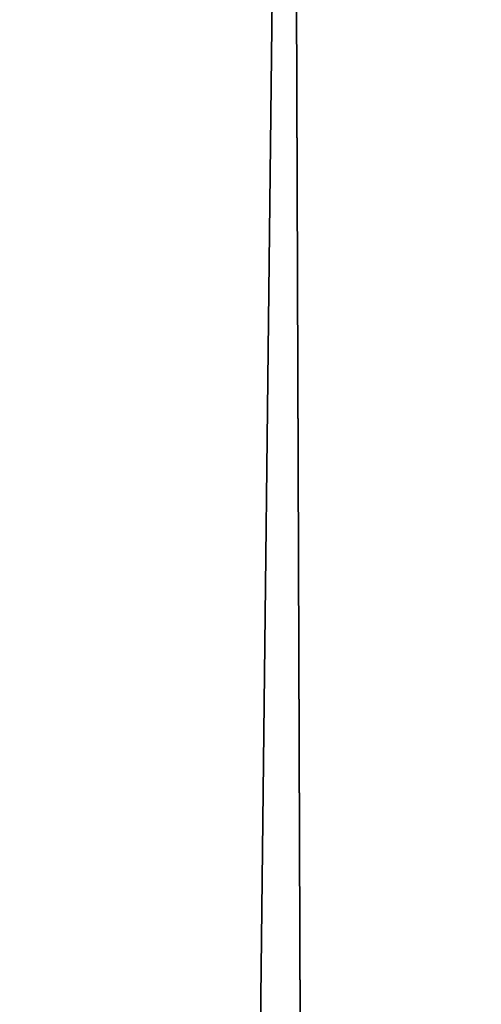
# Model space of a CAD drawing. Header units: millimetres. Extents: x -365 to 365, y -678 to 20.
# Tile 296 of 656: x -2.199 to -2.044, y -52.008 to -51.677. Entities that reach past the tile are written whole.
import ezdxf

# ---------------------------------------------------------------- set-up
doc = ezdxf.new("R2010")
doc.units = ezdxf.units.MM
doc.header["$LTSCALE"] = 65.185185
for name, color, linetype in [('237', 7, 'CONTINUOUS'), ('362', 7, 'CONTINUOUS'), ('375', 7, 'CONTINUOUS'), ('566', 7, 'CONTINUOUS'), ('568', 7, 'CONTINUOUS')]:
    doc.layers.add(name, color=color, linetype=linetype)

msp = doc.modelspace()

# ---------------------------------------------------------------- linework, layer by layer
at = {"layer": '237', "linetype": 'CONTINUOUS'}
for points in [[(-2.02482, -74.85131, -2.96229), (-2.2, -25, -1.35), (-2.63505, -74.85131, -1.35), (-2.02482, -74.85131, -2.96229)], [(-1.87094, -25.60872, -2.45872), (-2.2, -25, -1.35), (-2.02482, -74.85131, -2.96229), (-1.87094, -25.60872, -2.45872)]]:
    msp.add_3dface(points, dxfattribs=at)
at = {"layer": '362', "linetype": 'CONTINUOUS'}
for points in [[(-2, -74.7, 19.85), (-2, 0, 19.85), (-4.0572, -6.35385, 19.03356), (-2, -74.7, 19.85)], [(-2, -74.7, 19.85), (-4.0572, -6.35385, 19.03356), (-4.12132, -74.7, 18.97132), (-2, -74.7, 19.85)]]:
    msp.add_3dface(points, dxfattribs=at)
at = {"layer": '375', "linetype": 'CONTINUOUS'}
for points in [[(-2, -41.71041, -6.15), (-2.34238, -71.5, -6.28562), (-2.35355, -41.71041, -6.29645), (-2, -41.71041, -6.15)], [(-2, -71.5, -6.15), (-2.34238, -71.5, -6.28562), (-2, -41.71041, -6.15), (-2, -71.5, -6.15)]]:
    msp.add_3dface(points, dxfattribs=at)
at = {"layer": '566', "linetype": 'CONTINUOUS'}
for points in [[(-2.09344, -12.78906, 15.05), (-1.90988, -11.79268, 15.84282), (-2.63505, -74.85131, 15.05), (-2.09344, -12.78906, 15.05)], [(-2.63505, -74.85131, 15.05), (-1.90988, -11.79268, 15.84282), (-2.02482, -74.85131, 16.66229), (-2.63505, -74.85131, 15.05)]]:
    msp.add_3dface(points, dxfattribs=at)
at = {"layer": '568', "linetype": 'CONTINUOUS'}
msp.add_3dface([(-2.63505, -74.85131, 15.05), (-2.3244, -39.25501, 14.79324), (-2.09344, -12.78906, 15.05), (-2.63505, -74.85131, 15.05)], dxfattribs=at)

doc.saveas('drawing.dxf')
